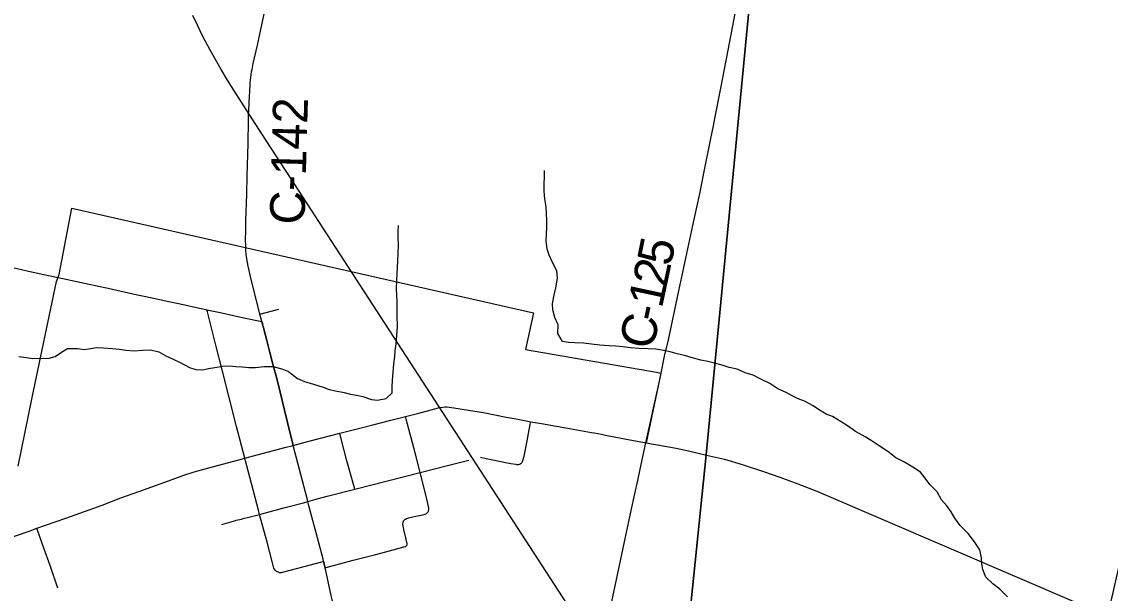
# Model space of a CAD drawing. Extents: x 0 to 34, y 0 to 22.
# Drawn here: x 2.553 to 3.441, y 18.188 to 18.655 of the extents above; entities that cross this region are included whole.
import ezdxf

# ---------------------------------------------------------------- set-up
doc = ezdxf.new("R2010")
doc.units = 0
for name, color, linetype in [('GM_X_City_Street', 7, 'Continuous'), ('GM_X_Corporation', 7, 'Continuous'), ('GM_X_County_Road', 7, 'Continuous'), ('GM_X_County_Road_Text', 7, 'Continuous'), ('GM_X_Minor_River', 7, 'Continuous'), ('GM_X_Rail_Line', 7, 'Continuous'), ('GM_X_State_Route', 7, 'Continuous')]:
    doc.layers.add(name, color=color, linetype=linetype)

msp = doc.modelspace()

# ---------------------------------------------------------------- linework, layer by layer
at = {"layer": 'GM_X_City_Street'}
for p, q in [((2.74714, 18.41624), (2.76256, 18.42013)), ((2.79908, 18.2145), (2.8003, 18.20934))]:
    msp.add_line(p, q, dxfattribs=at)
for points in [[(2.73492, 18.29867), (2.72806, 18.32442), (2.72207, 18.34823), (2.71624, 18.37071), (2.71121, 18.3909), (2.7044, 18.41796), (2.70394, 18.41978)], [(2.8003, 18.20934), (2.80305, 18.21007), (2.82328, 18.21545), (2.84163, 18.22018), (2.85592, 18.22391), (2.86562, 18.2265), (2.86598, 18.22668), (2.86625, 18.22686), (2.86656, 18.22713), (2.86684, 18.22747), (2.86701, 18.2278), (2.8671, 18.22817), (2.86714, 18.22858), (2.86715, 18.22891), (2.86712, 18.22938), (2.86705, 18.22995), (2.86619, 18.23356), (2.86444, 18.24046), (2.86411, 18.24203), (2.86391, 18.24329), (2.86384, 18.24381), (2.86381, 18.24439), (2.8638, 18.24502), (2.86381, 18.24547), (2.86385, 18.24586), (2.86391, 18.24625), (2.86404, 18.24668), (2.86416, 18.2471), (2.86433, 18.24748), (2.86457, 18.24786), (2.86478, 18.24814), (2.86499, 18.24837), (2.86528, 18.2486), (2.86559, 18.2488), (2.86589, 18.24899), (2.86674, 18.24936), (2.86867, 18.24992), (2.87305, 18.25096), (2.88007, 18.2525), (2.88189, 18.25303), (2.88239, 18.25327), (2.88295, 18.2536), (2.88334, 18.25388), (2.88373, 18.25424), (2.88401, 18.2546), (2.88427, 18.25496), (2.88457, 18.25549), (2.88471, 18.25602), (2.88482, 18.2565), (2.88489, 18.25699), (2.88491, 18.25754), (2.88487, 18.25807), (2.88476, 18.25869), (2.88464, 18.25915), (2.88263, 18.26778), (2.87842, 18.28472), (2.87786, 18.28701), (2.87732, 18.28924), (2.87379, 18.30301), (2.86652, 18.3305), (2.86594, 18.3327)], [(2.92714, 18.29955), (2.93172, 18.29851), (2.93838, 18.29698), (2.9474, 18.29508), (2.95186, 18.29425), (2.95577, 18.29372), (2.95639, 18.29364), (2.95706, 18.29359), (2.9576, 18.29359), (2.95815, 18.29362), (2.95871, 18.29372), (2.95925, 18.29389), (2.95962, 18.29409), (2.96002, 18.29431), (2.96038, 18.29463), (2.96075, 18.29505), (2.96106, 18.29553), (2.96133, 18.29603), (2.9616, 18.29669), (2.96255, 18.30042), (2.9642, 18.30845), (2.96757, 18.32623), (2.96801, 18.32845)], [(2.82458, 18.27337), (2.82376, 18.27631), (2.81813, 18.29651), (2.8132, 18.31554), (2.8123, 18.31903)], [(2.76218, 18.20566), (2.76156, 18.20583), (2.76107, 18.20604), (2.76071, 18.20627), (2.76022, 18.20663), (2.75991, 18.20698), (2.75952, 18.20744), (2.75901, 18.2082), (2.7586, 18.20898), (2.75817, 18.21008), (2.7573, 18.21338), (2.753, 18.23016), (2.7469, 18.2528), (2.74599, 18.2562), (2.73878, 18.28326), (2.73546, 18.29649), (2.73492, 18.29867)], [(2.7862, 18.26338), (2.792, 18.26506), (2.80199, 18.26767), (2.82458, 18.27337), (2.87786, 18.28701), (2.90004, 18.29267), (2.91753, 18.29707)], [(2.71604, 18.24453), (2.71967, 18.24561), (2.72354, 18.2468), (2.72648, 18.24766), (2.72786, 18.24805), (2.72919, 18.24838), (2.73063, 18.24863), (2.73199, 18.24896), (2.73345, 18.24933), (2.73796, 18.25043), (2.7469, 18.2528), (2.75956, 18.25614), (2.76874, 18.25858), (2.78256, 18.26234), (2.7862, 18.26338)], [(2.58217, 18.19255), (2.576, 18.21101), (2.57089, 18.22529), (2.56577, 18.23995), (2.56525, 18.24144)], [(2.76218, 18.20566), (2.76279, 18.20553), (2.76334, 18.20546), (2.76371, 18.20541), (2.76409, 18.20539), (2.76449, 18.20541), (2.76501, 18.20548), (2.76567, 18.2056), (2.77813, 18.20896), (2.79764, 18.21412), (2.79908, 18.2145)]]:
    msp.add_lwpolyline(points, dxfattribs=at)
at = {"layer": 'GM_X_Corporation'}
for points in [[(2.84444, 15.57923), (2.89388, 16.10066), (2.90694, 16.23807), (2.9254, 16.40612), (2.98802, 17.06029), (3.03309, 17.51715), (3.06374, 17.81635), (3.09312, 18.12631), (3.11125, 18.30141), (3.1559, 18.76858), (3.1859, 19.03952), (3.22871, 19.50287), (3.24175, 19.64034), (3.25924, 19.82357), (3.29526, 20.15731), (3.35748, 20.79083), (3.36874, 20.9), (2.1, 20.9), (2.1, 14.1)], [(8.9, 20.9), (3.36874, 20.9), (3.35748, 20.79083), (3.29526, 20.15731), (3.25924, 19.82357), (3.24175, 19.64034), (3.22871, 19.50287), (3.1859, 19.03952), (3.1559, 18.76858), (3.11125, 18.30141), (3.09312, 18.12631), (3.06374, 17.81635), (3.03309, 17.51715), (2.98802, 17.06029), (2.9254, 16.40612), (2.90694, 16.23807), (2.89388, 16.10066), (2.84444, 15.57923)], [(2.54993, 18.2921), (2.56132, 18.34822), (2.58119, 18.44271), (2.58335, 18.44856), (2.59365, 18.50258), (2.97028, 18.41738), (2.9638, 18.38746), (3.07067, 18.36895), (3.07425, 18.36807), (3.07336, 18.36388), (3.06116, 18.3087), (3.05666, 18.28848), (3.05501, 18.28049), (3.05266, 18.26961), (3.04974, 18.25609), (3.02538, 18.14215)]]:
    msp.add_lwpolyline(points, dxfattribs=at)
msp.add_lwpolyline([(3.36874, 20.9), (2.1, 20.9), (2.1, 18.2085), (2.13113, 18.20548), (2.40932, 18.18308), (2.8083, 18.15094), (3.02521, 18.13347), (3.09312, 18.12631), (3.11125, 18.30141), (3.1559, 18.76858), (3.1859, 19.03952), (3.22871, 19.50287), (3.24175, 19.64034), (3.25924, 19.82357), (3.29526, 20.15731), (3.35748, 20.79083)], close=True, dxfattribs=at)
at = {"layer": 'GM_X_County_Road'}
msp.add_line((2.8003, 18.20934), (2.79908, 18.2145), dxfattribs=at)
for points in [[(3.07428, 18.36802), (3.07726, 18.38198), (3.08028, 18.39528), (3.08877, 18.43525), (3.1003, 18.4886), (3.10618, 18.51581), (3.10902, 18.52998), (3.11475, 18.55811), (3.11598, 18.56462), (3.11707, 18.56977), (3.11827, 18.57592), (3.12309, 18.60067), (3.13177, 18.64579), (3.13469, 18.66142), (3.14218, 18.70046), (3.14884, 18.73485), (3.15395, 18.75855), (3.15601, 18.76831)], [(2.73649, 18.51412), (2.73685, 18.52943), (2.73745, 18.55522), (2.73772, 18.57459), (2.73786, 18.57827), (2.73811, 18.58252), (2.73867, 18.59442), (2.73881, 18.59745), (2.73892, 18.60013), (2.73904, 18.60251), (2.73926, 18.60497), (2.73948, 18.607), (2.73969, 18.60924), (2.73999, 18.61153), (2.74038, 18.61378), (2.74081, 18.61587), (2.74172, 18.62057), (2.74517, 18.63573), (2.74878, 18.65224), (2.75316, 18.6726)], [(2.73558, 18.4839), (2.73559, 18.48441), (2.73575, 18.4923), (2.73649, 18.51412)], [(2.74864, 18.41025), (2.74714, 18.41624), (2.73941, 18.44695), (2.7375, 18.4554), (2.73637, 18.46139), (2.73592, 18.46487), (2.7356, 18.46863), (2.73555, 18.47146), (2.73547, 18.47725), (2.73558, 18.4839)], [(2.77425, 18.3091), (2.76958, 18.32772), (2.76724, 18.33772), (2.76561, 18.3446), (2.76369, 18.35244), (2.76197, 18.35927), (2.76002, 18.36667), (2.75723, 18.37724), (2.75656, 18.3796), (2.75522, 18.38492), (2.75352, 18.3913), (2.75273, 18.39457), (2.74864, 18.41025)], [(3.06244, 18.31108), (3.06886, 18.34214), (3.07428, 18.36802)], [(2.53907, 18.23225), (2.55896, 18.23921), (2.56525, 18.24144), (2.58882, 18.24979), (2.60784, 18.25655), (2.61833, 18.26035), (2.63369, 18.26626), (2.64918, 18.27183), (2.67546, 18.28132), (2.68512, 18.28477), (2.69342, 18.28741), (2.7084, 18.29154), (2.72999, 18.29736), (2.73492, 18.29867), (2.7489, 18.30237), (2.76751, 18.30729), (2.77425, 18.3091)], [(2.79908, 18.2145), (2.79865, 18.21631), (2.7949, 18.23072), (2.78956, 18.2508), (2.78685, 18.261), (2.7862, 18.26338), (2.78557, 18.26579), (2.77425, 18.3091)], [(2.83712, 18.03299), (2.83659, 18.03579), (2.83332, 18.05133), (2.82951, 18.07001), (2.82409, 18.09494), (2.82045, 18.11254), (2.81648, 18.13174), (2.81212, 18.15353), (2.81139, 18.15715), (2.81032, 18.16266), (2.80876, 18.17031), (2.80679, 18.17988), (2.80528, 18.18655), (2.80151, 18.20425), (2.8003, 18.20934)]]:
    msp.add_lwpolyline(points, dxfattribs=at)
at = {"layer": 'GM_X_Minor_River'}
for points in [[(3.118, 18.37608), (3.1126, 18.37768), (3.10675, 18.37871), (3.09883, 18.38091), (3.09336, 18.38232), (3.08751, 18.38392), (3.08166, 18.38534), (3.07487, 18.38676), (3.06996, 18.38759), (3.06371, 18.38787), (3.05633, 18.38817), (3.04953, 18.38884), (3.0431, 18.3895), (3.03724, 18.38996), (3.03194, 18.39023), (3.02438, 18.39091), (3.01757, 18.39158), (3.01115, 18.39243), (3.00396, 18.39291), (2.99885, 18.39318), (2.99394, 18.39382), (2.99024, 18.40032), (2.99034, 18.40734), (2.98777, 18.41345), (2.98597, 18.41974), (2.98566, 18.42468), (2.98687, 18.43055), (2.98849, 18.43774), (2.98992, 18.4455), (2.98924, 18.45158), (2.98574, 18.45846), (2.98317, 18.46419), (2.98134, 18.46916), (2.98068, 18.47619), (2.98076, 18.48169), (2.98121, 18.487), (2.9811, 18.49288), (2.9808, 18.49839), (2.9805, 18.50371), (2.97945, 18.51037), (2.97897, 18.51645), (2.97886, 18.52252), (2.97932, 18.52821), (2.9792, 18.53353)], [(2.55041, 18.38176), (2.55665, 18.38092), (2.56194, 18.38008), (2.57519, 18.38027), (2.58013, 18.38153), (2.58529, 18.38525), (2.59025, 18.38822), (2.59821, 18.3883), (2.60406, 18.38726), (2.60881, 18.38815), (2.61374, 18.38902), (2.61941, 18.38875), (2.62679, 18.38827), (2.63227, 18.38762), (2.63775, 18.38678), (2.64456, 18.38631), (2.65138, 18.38678), (2.65782, 18.38707), (2.66461, 18.38545), (2.67025, 18.38215), (2.67627, 18.37959), (2.6821, 18.37685), (2.6898, 18.37257), (2.69489, 18.37098), (2.70057, 18.37071), (2.70531, 18.37178), (2.71025, 18.37266), (2.71651, 18.3737), (2.72257, 18.374), (2.72749, 18.37336), (2.73259, 18.37309), (2.73808, 18.37264), (2.74357, 18.37275), (2.75058, 18.37341), (2.75759, 18.3735), (2.76495, 18.37168), (2.7704, 18.36933), (2.7779, 18.36372), (2.78354, 18.36136), (2.7909, 18.35897), (2.79862, 18.35659), (2.80371, 18.3548), (2.80881, 18.35359), (2.81579, 18.35216), (2.82089, 18.35095), (2.82599, 18.35012), (2.83108, 18.34891), (2.83824, 18.34653), (2.84315, 18.34589), (2.85018, 18.3473), (2.85498, 18.35198), (2.85504, 18.35672), (2.85531, 18.36241), (2.85577, 18.36848), (2.85625, 18.37568), (2.85709, 18.38156), (2.85753, 18.38629), (2.85818, 18.39198), (2.85883, 18.39842), (2.85932, 18.40639), (2.85906, 18.41493), (2.85914, 18.42043), (2.85903, 18.42651), (2.85891, 18.43144), (2.85861, 18.43695), (2.8587, 18.44397), (2.85896, 18.4489), (2.85923, 18.45459), (2.85949, 18.45971), (2.85976, 18.46578), (2.86005, 18.47318), (2.85993, 18.47831), (2.85982, 18.48362), (2.86007, 18.48855)], [(3.35698, 18.18554), (3.35063, 18.19169), (3.34502, 18.19613), (3.33923, 18.20171), (3.33666, 18.20781), (3.33596, 18.21256), (3.33583, 18.2173), (3.33422, 18.22396), (3.32995, 18.23047), (3.32474, 18.23717), (3.3184, 18.24371), (3.31394, 18.24964), (3.31098, 18.2548), (3.30745, 18.25978), (3.30316, 18.26477), (3.29966, 18.27126), (3.29349, 18.27722), (3.28978, 18.28239), (3.28587, 18.28737), (3.27968, 18.29144), (3.27293, 18.29551), (3.26579, 18.29902), (3.25943, 18.30403), (3.25231, 18.30868), (3.24575, 18.31313), (3.24087, 18.31604), (3.2328, 18.3205), (3.22643, 18.32495), (3.22118, 18.32824), (3.21405, 18.3327), (3.20897, 18.33447), (3.20353, 18.33777), (3.19847, 18.34144), (3.19133, 18.34514), (3.18626, 18.3471), (3.18137, 18.34944), (3.1763, 18.35216), (3.16954, 18.35529), (3.16297, 18.35954), (3.15584, 18.36324), (3.14945, 18.36636), (3.14305, 18.36834), (3.13647, 18.37127), (3.12987, 18.37269), (3.12423, 18.37466), (3.118, 18.37608)]]:
    msp.add_lwpolyline(points, dxfattribs=at)
at = {"layer": 'GM_X_Rail_Line'}
msp.add_lwpolyline([(3.08515, 18.04522), (2.77207, 18.52738), (2.75221, 18.55795), (2.73827, 18.57932), (2.72577, 18.59883), (2.72061, 18.60707), (2.71546, 18.6158), (2.71086, 18.6239), (2.70625, 18.63215), (2.70069, 18.64273), (2.69609, 18.65187), (2.69245, 18.65977)], dxfattribs=at)
at = {"layer": 'GM_X_State_Route'}
msp.add_line((2.57601, 18.44745), (2.58265, 18.446), dxfattribs=at)
for points in [[(3.11136, 18.30114), (3.12598, 18.29786), (3.1406, 18.29348), (3.15776, 18.28785), (3.1711, 18.28328), (3.18591, 18.27779), (3.20145, 18.27176), (3.4149, 18.18009), (3.42626, 18.17549), (3.42964, 18.17384), (3.43238, 18.17266), (3.43489, 18.17133), (3.43639, 18.17019), (3.43735, 18.16882), (3.43803, 18.16659), (3.52281, 18.53809)], [(2.54438, 18.4544), (2.55836, 18.45137), (2.57079, 18.44859), (2.57601, 18.44745)], [(2.58265, 18.446), (2.60028, 18.44232), (2.62051, 18.43805)], [(2.62051, 18.43805), (2.62347, 18.43742), (2.64345, 18.43289), (2.658, 18.42966), (2.67288, 18.42647), (2.68595, 18.42373), (2.69534, 18.42165), (2.70297, 18.41999), (2.70394, 18.41978), (2.71598, 18.41715), (2.72566, 18.41497), (2.73413, 18.41316), (2.74864, 18.41025)], [(2.74864, 18.41025), (2.75273, 18.39457), (2.75352, 18.3913), (2.75522, 18.38492), (2.75656, 18.3796), (2.75723, 18.37724), (2.76002, 18.36667), (2.76197, 18.35927), (2.76369, 18.35244), (2.76561, 18.3446), (2.76724, 18.33772), (2.76958, 18.32772), (2.77425, 18.3091)], [(2.8123, 18.31903), (2.82959, 18.32341), (2.83931, 18.32594), (2.85387, 18.32962), (2.86594, 18.3327), (2.87663, 18.33553), (2.88986, 18.33897), (2.89362, 18.3399), (2.89631, 18.34035), (2.89785, 18.34049), (2.8993, 18.34051), (2.90149, 18.34037), (2.90351, 18.34015), (2.9053, 18.33985), (2.91739, 18.33791), (2.92937, 18.33584), (2.94811, 18.33225), (2.95624, 18.33067), (2.96556, 18.32892)], [(2.96556, 18.32892), (2.96801, 18.32845), (2.97675, 18.32685), (2.99668, 18.32334), (3.0175, 18.31971), (3.01976, 18.31931), (3.02263, 18.3188), (3.02575, 18.31824), (3.02908, 18.31758), (3.04892, 18.31367), (3.06244, 18.31108)], [(2.77425, 18.3091), (2.78393, 18.31169), (2.79761, 18.3153), (2.8123, 18.31903)], [(3.06244, 18.31108), (3.0664, 18.31041), (3.07147, 18.30951), (3.08663, 18.30672), (3.09659, 18.30466), (3.10456, 18.30279), (3.11136, 18.30114)]]:
    msp.add_lwpolyline(points, dxfattribs=at)

# ---------------------------------------------------------------- texts
at = {"layer": 'GM_X_County_Road_Text'}
for s, height, rotation, p in [('C-142', 0.028409, 88.37902, (2.78344, 18.48903)), ('5', 0.02841, 78.57613, (3.08231, 18.4546)), ('2', 0.02841, 77.97598, (3.07862, 18.4373)), ('1', 0.02841, 77.89017, (3.07497, 18.42028)), ('C', 0.02841, 77.88487, (3.06768, 18.38633)), ('-', 0.02841, 77.88485, (3.07254, 18.40897))]:
    msp.add_text(s, height=height, rotation=rotation, dxfattribs=at).set_placement(p)

doc.saveas('drawing.dxf')
